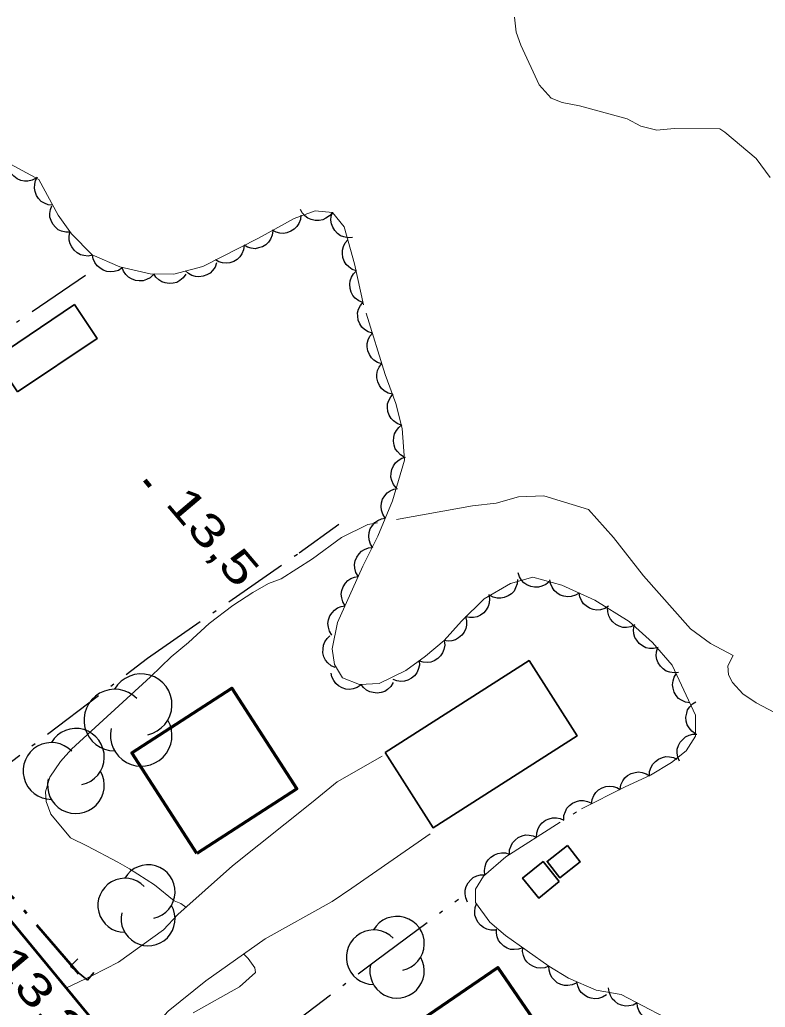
# Model space of a CAD drawing. Extents: x 386081 to 389416, y 5130568 to 5134082.
# Drawn here: x 387211.7 to 387281.3, y 5131736.8 to 5131828.9 of the extents above; entities that cross this region are included whole.
import ezdxf

# ---------------------------------------------------------------- set-up
doc = ezdxf.new("R2010")
doc.units = 0
doc.header["$LTSCALE"] = 1.2
for name, pattern in [('DASH_DOUBLE_DOT', [9.2, 5, -1.2, 0.3, -1.2, 0.3, -1.2]), ('DOT_DASHED', [7.7, 5, -1.2, 0.3, -1.2]), ('LONG_DASHED', [7.5, 6, -1.5])]:
    doc.linetypes.add(name, pattern=pattern)
for name, color, linetype, lineweight in [('19', 7, 'Continuous', 13), ('2', 7, 'Continuous', 13), ('21', 7, 'LONG_DASHED', 35), ('26', 7, 'Continuous', 35), ('3', 7, 'Continuous', 140), ('31', 7, 'Continuous', 70), ('4', 7, 'DASH_DOUBLE_DOT', 53), ('41', 7, 'DOT_DASHED', 25), ('44', 7, 'Continuous', 25)]:
    doc.layers.add(name, color=color, linetype=linetype, lineweight=lineweight)

msp = doc.modelspace()

# ---------------------------------------------------------------- linework, layer by layer
at = {"layer": '19'}
msp.add_line((387242.73, 5131747.88), (387250.04, 5131752.97), dxfattribs=at)
for points in [[(387238.95, 5131755.84), (387241.36, 5131757.8), (387245.56, 5131760.21)], [(387238.95, 5131755.84), (387231.58, 5131749.97), (387226.5, 5131745.44), (387225.14, 5131744.01), (387220.94, 5131740.99), (387218.54, 5131739.72), (387216.04, 5131738.54)], [(387242.73, 5131747.88), (387240.88, 5131746.63), (387234.64, 5131743.17), (387229.09, 5131739.24), (387225.58, 5131736.41), (387224.72, 5131735.44), (387224.12, 5131734.16), (387223.13, 5131732.7), (387221.96, 5131731.34)]]:
    msp.add_lwpolyline(points, dxfattribs=at)
at = {"layer": '2', "linetype": 'LONG_DASHED'}
for points in [[(387281.76, 5131814.22), (387280.47, 5131815.99), (387277.52, 5131818.46), (387277.07, 5131818.76), (387272.81, 5131818.78), (387271.2, 5131818.65), (387269.68, 5131819.01), (387268.42, 5131819.71), (387263.96, 5131820.92), (387262.35, 5131821.23), (387261.32, 5131821.63), (387260.22, 5131822.88), (387258.51, 5131826.58), (387258.06, 5131827.8), (387257.91, 5131829.2)], [(387283.66, 5131763.5), (387280.45, 5131765.2), (387279.21, 5131766.04), (387278.24, 5131767.09), (387277.86, 5131767.8), (387277.81, 5131768.65), (387278.31, 5131769.6), (387276.18, 5131770.72), (387274.34, 5131772.09), (387269.94, 5131777.04), (387267.13, 5131780.63), (387264.81, 5131783.23), (387260.63, 5131784.5), (387258.29, 5131784.4), (387256.19, 5131783.81), (387253.97, 5131783.58), (387244.23, 5131781.83), (387241.76, 5131780.63), (387239.04, 5131778.63)]]:
    msp.add_lwpolyline(points, dxfattribs=at)
at = {"layer": '2'}
for points in [[(387227.24, 5131746.1), (387226.76, 5131746.46), (387226.15, 5131746.71), (387224.31, 5131748.2), (387221.98, 5131749.7), (387220.88, 5131750.32), (387218.06, 5131751.82), (387216.46, 5131752.58), (387214.63, 5131754.8), (387214.21, 5131755.97), (387214.15, 5131756.89), (387214.53, 5131758.24), (387215.53, 5131759.7), (387216.58, 5131760.86), (387223.95, 5131767.6), (387225.87, 5131769.48), (387227.48, 5131770.82), (387229.4, 5131772.58), (387231.62, 5131774.28), (387233.48, 5131775.49), (387234.96, 5131776.33), (387236.13, 5131776.75), (387239.04, 5131778.63)], [(387227.92, 5131736.26), (387232.25, 5131738.67), (387233.73, 5131740.01), (387233.67, 5131740.44), (387233.06, 5131741.31), (387232.64, 5131741.74), (387232.63, 5131741.75)]]:
    msp.add_lwpolyline(points, dxfattribs=at)
at = {"layer": '21', "linetype": 'Continuous', "lineweight": 53}
msp.add_lwpolyline([(387123.41, 5131841.68), (387169.11, 5131785.59), (387185.2, 5131766.08), (387202, 5131746.18), (387220.3, 5131723.8), (387235.44, 5131705.92), (387268.14, 5131666.61), (387305.79, 5131621.59), (387317.21, 5131608.28), (387321.56, 5131611.87), (387294.9, 5131644.01), (387283.94, 5131657.05), (387273.33, 5131670.01), (387260.65, 5131685.15), (387250.39, 5131696.7), (387237.96, 5131712), (387205.24, 5131751.69), (387185.58, 5131775.05), (387164.72, 5131800.51), (387132.8, 5131839.87)], dxfattribs=at)
at = {"layer": '26'}
for p, q in [((387216.46, 5131740.6), (387217.16, 5131741.3)), ((387216.46, 5131740.6), (387217.16, 5131741.3)), ((387218.06, 5131739.3), (387216.46, 5131740.6)), ((387218.06, 5131739.3), (387216.46, 5131740.6)), ((387218.06, 5131739.3), (387218.66, 5131740)), ((387218.06, 5131739.3), (387218.66, 5131740))]:
    msp.add_line(p, q, dxfattribs=at)
at = {"layer": '3'}
msp.add_line((387223.41, 5131785.98), (387223.92, 5131785.37), dxfattribs=at)
at = {"layer": '31', "lineweight": 35}
for points in [[(387211.52, 5131794.21), (387218.96, 5131799.2), (387216.84, 5131802.36), (387209.4, 5131797.37)], [(387245.82, 5131760.56), (387259.27, 5131769.13), (387263.75, 5131762.09), (387250.3, 5131753.53)], [(387262.85, 5131751.87), (387264.03, 5131750.34), (387262.12, 5131748.86), (387260.94, 5131750.38)], [(387262.08, 5131748.51), (387260.17, 5131746.96), (387258.66, 5131748.82), (387260.57, 5131750.37)]]:
    msp.add_lwpolyline(points, close=True, dxfattribs=at)
at = {"layer": '31'}
for points in [[(387228.25, 5131751.13), (387222.18, 5131760.53), (387231.52, 5131766.55), (387237.58, 5131757.16)], [(387255.94, 5131726.07), (387249.35, 5131735.68), (387256.35, 5131740.48), (387262.94, 5131730.86)]]:
    msp.add_lwpolyline(points, close=True, dxfattribs=at)
at = {"layer": '4'}
msp.add_lwpolyline([(387217.26, 5131739.9), (387210.66, 5131747.5), (387202.47, 5131757.86), (387197.67, 5131763.75)], dxfattribs=at)
at = {"layer": '41'}
for points in [[(387217.86, 5131805.08), (387207.22, 5131797.81), (387192.19, 5131787.89), (387184.36, 5131782.43)], [(387206.95, 5131756.67), (387223.65, 5131769.34), (387237.8, 5131779.18), (387241.52, 5131781.86)], [(387228.59, 5131728.74), (387244.93, 5131741.11), (387252.67, 5131746.86)]]:
    msp.add_lwpolyline(points, dxfattribs=at)
at = {"layer": '44', "linetype": 'DOT_DASHED', "lineweight": 13}
for points in [[(387245.85, 5131795.82), (387243.81, 5131802.34), (387242.97, 5131806.16), (387242.01, 5131809.6), (387240.91, 5131810.96), (387239.31, 5131811.1), (387237.34, 5131810.38), (387234.01, 5131808.57), (387228.82, 5131805.92), (387226.11, 5131805.21), (387223.9, 5131805.23), (387221.08, 5131805.87), (387218.5, 5131806.99), (387216.55, 5131808.97), (387215.33, 5131810.7), (387213.51, 5131814.03), (387208.78, 5131816.57)], [(387271.9, 5131735.83), (387267.86, 5131737.95), (387265.52, 5131738.35), (387262.94, 5131739.47), (387261.11, 5131740.6), (387257.06, 5131743.46), (387255.6, 5131744.7), (387254.26, 5131746.55), (387254.26, 5131747.78), (387255.01, 5131749), (387257.11, 5131750.82), (387264.16, 5131755.29), (387268.23, 5131757.33), (387270.58, 5131758.42), (387272.56, 5131759.62), (387273.92, 5131760.71), (387274.79, 5131762.06), (387274.8, 5131764.02), (387272.62, 5131768.7), (387270.79, 5131770.81), (387268.59, 5131772.79), (387265.4, 5131774.78), (387262.33, 5131776.16), (387259.63, 5131776.92), (387257.53, 5131776.33), (387255.06, 5131774.88), (387252.96, 5131772.82), (387251.35, 5131770.99), (387249.61, 5131769.54), (387247.76, 5131768.2), (387245.29, 5131767), (387243.44, 5131766.9), (387241.85, 5131767.53), (387241.12, 5131768.76), (387240.88, 5131770.23), (387241.39, 5131772.68), (387243.76, 5131777.93), (387245.14, 5131780.74), (387246.51, 5131784.04), (387247.64, 5131787.83), (387247.42, 5131790.78), (387246.82, 5131793.12), (387245.85, 5131795.82)]]:
    msp.add_lwpolyline(points, dxfattribs=at)
at = {"layer": '44'}
for points in [[(387213.27, 5131814.16), (387212.9, 5131813.96), (387212.5, 5131813.89), (387212.17, 5131813.87), (387211.83, 5131813.95), (387211.49, 5131814.1), (387211.19, 5131814.33), (387210.96, 5131814.56), (387210.79, 5131814.87), (387210.67, 5131815.22), (387210.63, 5131815.58)], [(387214.82, 5131811.63), (387214.4, 5131811.67), (387214.03, 5131811.83), (387213.74, 5131811.99), (387213.5, 5131812.25), (387213.3, 5131812.55), (387213.17, 5131812.92), (387213.1, 5131813.23), (387213.13, 5131813.59), (387213.22, 5131813.95), (387213.38, 5131814.27)], [(387216.45, 5131809.12), (387216.03, 5131809.11), (387215.64, 5131809.22), (387215.33, 5131809.35), (387215.06, 5131809.58), (387214.83, 5131809.86), (387214.66, 5131810.21), (387214.55, 5131810.51), (387214.54, 5131810.86), (387214.59, 5131811.23), (387214.72, 5131811.57)], [(387240.91, 5131810.96), (387240.65, 5131810.64), (387240.31, 5131810.41), (387240.02, 5131810.26), (387239.67, 5131810.2), (387239.3, 5131810.2), (387238.93, 5131810.3), (387238.63, 5131810.41), (387238.35, 5131810.63), (387238.1, 5131810.91), (387237.93, 5131811.22)], [(387242.8, 5131808.62), (387242.38, 5131808.59), (387241.99, 5131808.67), (387241.67, 5131808.78), (387241.39, 5131808.99), (387241.13, 5131809.26), (387240.95, 5131809.59), (387240.82, 5131809.89), (387240.78, 5131810.24), (387240.81, 5131810.61), (387240.91, 5131810.96)], [(387237.96, 5131810.72), (387237.92, 5131810.3), (387237.77, 5131809.93), (387237.6, 5131809.64), (387237.34, 5131809.4), (387237.04, 5131809.2), (387236.67, 5131809.07), (387236.36, 5131809), (387236, 5131809.03), (387235.65, 5131809.12), (387235.33, 5131809.29)], [(387218.53, 5131806.96), (387218.12, 5131806.88), (387217.71, 5131806.93), (387217.39, 5131807.01), (387217.09, 5131807.19), (387216.81, 5131807.43), (387216.59, 5131807.74), (387216.43, 5131808.03), (387216.36, 5131808.37), (387216.35, 5131808.75), (387216.42, 5131809.1)], [(387235.34, 5131809.25), (387235.29, 5131808.84), (387235.13, 5131808.46), (387234.95, 5131808.18), (387234.69, 5131807.95), (387234.38, 5131807.75), (387234.01, 5131807.64), (387233.69, 5131807.57), (387233.34, 5131807.61), (387232.99, 5131807.71), (387232.67, 5131807.89)], [(387243.15, 5131805.5), (387242.76, 5131805.63), (387242.43, 5131805.87), (387242.18, 5131806.1), (387242.01, 5131806.4), (387241.88, 5131806.74), (387241.84, 5131807.13), (387241.84, 5131807.45), (387241.94, 5131807.79), (387242.11, 5131808.12), (387242.35, 5131808.39)], [(387232.67, 5131807.89), (387232.62, 5131807.47), (387232.46, 5131807.1), (387232.28, 5131806.82), (387232.02, 5131806.58), (387231.71, 5131806.39), (387231.34, 5131806.27), (387231.02, 5131806.21), (387230.67, 5131806.25), (387230.32, 5131806.35), (387230, 5131806.52)], [(387221.29, 5131805.78), (387220.94, 5131805.55), (387220.55, 5131805.45), (387220.22, 5131805.4), (387219.87, 5131805.45), (387219.52, 5131805.57), (387219.2, 5131805.78), (387218.95, 5131805.99), (387218.75, 5131806.28), (387218.6, 5131806.62), (387218.54, 5131806.97)], [(387230.1, 5131806.26), (387229.96, 5131805.86), (387229.72, 5131805.53), (387229.49, 5131805.3), (387229.19, 5131805.12), (387228.84, 5131805), (387228.46, 5131804.96), (387228.13, 5131804.97), (387227.8, 5131805.08), (387227.47, 5131805.26), (387227.2, 5131805.5)], [(387224.23, 5131805.16), (387223.92, 5131804.87), (387223.56, 5131804.69), (387223.25, 5131804.58), (387222.89, 5131804.57), (387222.53, 5131804.62), (387222.17, 5131804.77), (387221.89, 5131804.92), (387221.64, 5131805.18), (387221.43, 5131805.48), (387221.3, 5131805.82)], [(387243.76, 5131802.56), (387243.37, 5131802.72), (387243.05, 5131802.97), (387242.83, 5131803.21), (387242.67, 5131803.52), (387242.56, 5131803.87), (387242.54, 5131804.26), (387242.56, 5131804.58), (387242.68, 5131804.91), (387242.87, 5131805.23), (387243.12, 5131805.49)], [(387227.24, 5131805.2), (387227, 5131804.86), (387226.68, 5131804.6), (387226.4, 5131804.43), (387226.06, 5131804.35), (387225.69, 5131804.32), (387225.31, 5131804.39), (387225, 5131804.48), (387224.71, 5131804.67), (387224.44, 5131804.93), (387224.24, 5131805.23)], [(387244.64, 5131799.69), (387244.24, 5131799.81), (387243.9, 5131800.04), (387243.65, 5131800.26), (387243.46, 5131800.55), (387243.32, 5131800.9), (387243.27, 5131801.28), (387243.26, 5131801.6), (387243.36, 5131801.94), (387243.52, 5131802.28), (387243.74, 5131802.56)], [(387245.53, 5131796.83), (387245.13, 5131796.95), (387244.79, 5131797.18), (387244.55, 5131797.39), (387244.36, 5131797.69), (387244.22, 5131798.03), (387244.17, 5131798.41), (387244.16, 5131798.74), (387244.25, 5131799.08), (387244.41, 5131799.41), (387244.64, 5131799.69)], [(387246.51, 5131793.99), (387246.1, 5131794.1), (387245.75, 5131794.31), (387245.5, 5131794.52), (387245.3, 5131794.8), (387245.14, 5131795.14), (387245.07, 5131795.52), (387245.05, 5131795.84), (387245.13, 5131796.19), (387245.28, 5131796.53), (387245.49, 5131796.82)], [(387247.33, 5131791.11), (387246.94, 5131791.25), (387246.61, 5131791.5), (387246.38, 5131791.73), (387246.21, 5131792.03), (387246.08, 5131792.38), (387246.05, 5131792.76), (387246.06, 5131793.09), (387246.17, 5131793.42), (387246.35, 5131793.75), (387246.59, 5131794.02)], [(387247.62, 5131788.13), (387247.26, 5131788.34), (387246.98, 5131788.64), (387246.78, 5131788.9), (387246.67, 5131789.24), (387246.61, 5131789.6), (387246.65, 5131789.98), (387246.71, 5131790.3), (387246.88, 5131790.61), (387247.11, 5131790.9), (387247.39, 5131791.12)], [(387246.87, 5131785.24), (387246.6, 5131785.57), (387246.45, 5131785.94), (387246.37, 5131786.26), (387246.38, 5131786.61), (387246.45, 5131786.98), (387246.62, 5131787.32), (387246.79, 5131787.6), (387247.06, 5131787.82), (387247.38, 5131788.01), (387247.73, 5131788.12)], [(387245.84, 5131782.43), (387245.61, 5131782.78), (387245.5, 5131783.17), (387245.45, 5131783.5), (387245.49, 5131783.84), (387245.6, 5131784.2), (387245.81, 5131784.52), (387246.01, 5131784.78), (387246.3, 5131784.97), (387246.64, 5131785.13), (387246.99, 5131785.2)], [(387244.69, 5131779.66), (387244.46, 5131780.01), (387244.35, 5131780.4), (387244.3, 5131780.73), (387244.34, 5131781.07), (387244.45, 5131781.43), (387244.66, 5131781.75), (387244.86, 5131782.01), (387245.15, 5131782.2), (387245.49, 5131782.36), (387245.84, 5131782.43)], [(387243.3, 5131777), (387243.09, 5131777.36), (387243, 5131777.76), (387242.97, 5131778.09), (387243.04, 5131778.43), (387243.18, 5131778.77), (387243.4, 5131779.09), (387243.62, 5131779.33), (387243.92, 5131779.51), (387244.27, 5131779.64), (387244.62, 5131779.69)], [(387242.1, 5131774.25), (387241.88, 5131774.6), (387241.78, 5131775), (387241.74, 5131775.33), (387241.79, 5131775.67), (387241.92, 5131776.02), (387242.13, 5131776.34), (387242.34, 5131776.59), (387242.64, 5131776.78), (387242.98, 5131776.92), (387243.33, 5131776.98)], [(387261.14, 5131776.49), (387260.83, 5131776.22), (387260.45, 5131776.06), (387260.13, 5131775.97), (387259.78, 5131775.98), (387259.42, 5131776.05), (387259.07, 5131776.21), (387258.79, 5131776.38), (387258.56, 5131776.65), (387258.37, 5131776.96), (387258.26, 5131777.31)], [(387258.18, 5131776.71), (387258.15, 5131776.3), (387258.01, 5131775.91), (387257.86, 5131775.62), (387257.61, 5131775.37), (387257.31, 5131775.16), (387256.95, 5131775.02), (387256.63, 5131774.94), (387256.28, 5131774.96), (387255.92, 5131775.04), (387255.59, 5131775.19)], [(387263.94, 5131775.43), (387263.59, 5131775.22), (387263.19, 5131775.11), (387262.87, 5131775.07), (387262.52, 5131775.13), (387262.17, 5131775.25), (387261.85, 5131775.46), (387261.6, 5131775.67), (387261.41, 5131775.97), (387261.27, 5131776.31), (387261.21, 5131776.66)], [(387255.5, 5131775.31), (387255.58, 5131774.9), (387255.53, 5131774.5), (387255.45, 5131774.18), (387255.27, 5131773.88), (387255.03, 5131773.6), (387254.72, 5131773.38), (387254.43, 5131773.22), (387254.08, 5131773.15), (387253.71, 5131773.14), (387253.36, 5131773.21)], [(387266.68, 5131774.2), (387266.32, 5131773.99), (387265.93, 5131773.88), (387265.6, 5131773.84), (387265.26, 5131773.9), (387264.91, 5131774.02), (387264.59, 5131774.23), (387264.34, 5131774.44), (387264.15, 5131774.74), (387264.01, 5131775.08), (387263.94, 5131775.43)], [(387240.86, 5131771.51), (387240.64, 5131771.87), (387240.54, 5131772.26), (387240.5, 5131772.59), (387240.56, 5131772.94), (387240.68, 5131773.29), (387240.89, 5131773.6), (387241.1, 5131773.85), (387241.4, 5131774.04), (387241.74, 5131774.19), (387242.1, 5131774.25)], [(387269.14, 5131772.45), (387268.75, 5131772.28), (387268.35, 5131772.23), (387268.02, 5131772.23), (387267.68, 5131772.34), (387267.35, 5131772.5), (387267.07, 5131772.76), (387266.85, 5131773), (387266.7, 5131773.32), (387266.6, 5131773.68), (387266.59, 5131774.04)], [(387253.33, 5131773.24), (387253.44, 5131772.84), (387253.42, 5131772.43), (387253.36, 5131772.11), (387253.2, 5131771.79), (387252.99, 5131771.49), (387252.69, 5131771.25), (387252.41, 5131771.07), (387252.07, 5131770.98), (387251.71, 5131770.94), (387251.35, 5131770.99)], [(387271.3, 5131770.35), (387270.89, 5131770.25), (387270.49, 5131770.27), (387270.16, 5131770.33), (387269.85, 5131770.49), (387269.55, 5131770.72), (387269.32, 5131771.02), (387269.14, 5131771.29), (387269.05, 5131771.63), (387269.02, 5131772), (387269.07, 5131772.36)], [(387241.17, 5131768.48), (387240.79, 5131768.65), (387240.48, 5131768.92), (387240.27, 5131769.17), (387240.12, 5131769.49), (387240.03, 5131769.85), (387240.04, 5131770.24), (387240.07, 5131770.56), (387240.22, 5131770.88), (387240.42, 5131771.19), (387240.68, 5131771.44)], [(387251.35, 5131770.99), (387251.39, 5131770.57), (387251.31, 5131770.17), (387251.2, 5131769.86), (387251, 5131769.57), (387250.74, 5131769.31), (387250.41, 5131769.12), (387250.11, 5131768.99), (387249.76, 5131768.95), (387249.39, 5131768.97), (387249.04, 5131769.07)], [(387273.2, 5131768.03), (387272.79, 5131767.98), (387272.39, 5131768.05), (387272.07, 5131768.15), (387271.78, 5131768.35), (387271.52, 5131768.6), (387271.32, 5131768.93), (387271.18, 5131769.23), (387271.13, 5131769.58), (387271.14, 5131769.95), (387271.24, 5131770.29)], [(387249.01, 5131769.11), (387249.03, 5131768.69), (387248.92, 5131768.3), (387248.79, 5131767.99), (387248.57, 5131767.72), (387248.29, 5131767.48), (387247.95, 5131767.31), (387247.64, 5131767.2), (387247.29, 5131767.18), (387246.92, 5131767.23), (387246.58, 5131767.35)], [(387243.58, 5131766.85), (387243.23, 5131766.61), (387242.84, 5131766.49), (387242.52, 5131766.43), (387242.17, 5131766.47), (387241.81, 5131766.58), (387241.49, 5131766.78), (387241.23, 5131766.98), (387241.03, 5131767.27), (387240.86, 5131767.6), (387240.79, 5131767.95)], [(387274.26, 5131765.17), (387273.85, 5131765.24), (387273.48, 5131765.42), (387273.21, 5131765.6), (387272.98, 5131765.87), (387272.8, 5131766.19), (387272.7, 5131766.56), (387272.65, 5131766.88), (387272.7, 5131767.23), (387272.81, 5131767.58), (387273, 5131767.89)], [(387246.58, 5131767.07), (387246.37, 5131766.71), (387246.06, 5131766.44), (387245.79, 5131766.25), (387245.46, 5131766.14), (387245.09, 5131766.09), (387244.71, 5131766.14), (387244.39, 5131766.21), (387244.09, 5131766.38), (387243.8, 5131766.62), (387243.59, 5131766.91)], [(387274.79, 5131762.29), (387274.45, 5131762.53), (387274.19, 5131762.85), (387274.02, 5131763.13), (387273.93, 5131763.47), (387273.9, 5131763.84), (387273.97, 5131764.21), (387274.06, 5131764.53), (387274.25, 5131764.82), (387274.51, 5131765.09), (387274.81, 5131765.29)], [(387273.29, 5131759.73), (387273.13, 5131760.12), (387273.08, 5131760.52), (387273.09, 5131760.85), (387273.2, 5131761.19), (387273.37, 5131761.51), (387273.63, 5131761.8), (387273.87, 5131762.01), (387274.2, 5131762.16), (387274.56, 5131762.25), (387274.92, 5131762.26)], [(387270.49, 5131758.37), (387270.51, 5131758.78), (387270.65, 5131759.17), (387270.8, 5131759.46), (387271.05, 5131759.71), (387271.34, 5131759.93), (387271.7, 5131760.07), (387272.02, 5131760.16), (387272.37, 5131760.15), (387272.73, 5131760.07), (387273.06, 5131759.92)], [(387267.76, 5131757.11), (387267.83, 5131757.53), (387268.01, 5131757.89), (387268.19, 5131758.17), (387268.46, 5131758.39), (387268.78, 5131758.58), (387269.15, 5131758.68), (387269.48, 5131758.73), (387269.83, 5131758.68), (387270.18, 5131758.56), (387270.49, 5131758.38)], [(387265.09, 5131755.76), (387265.14, 5131756.17), (387265.31, 5131756.54), (387265.49, 5131756.82), (387265.75, 5131757.05), (387266.07, 5131757.25), (387266.43, 5131757.36), (387266.75, 5131757.42), (387267.1, 5131757.38), (387267.46, 5131757.28), (387267.77, 5131757.1)], [(387262.5, 5131754.24), (387262.52, 5131754.66), (387262.65, 5131755.04), (387262.79, 5131755.34), (387263.03, 5131755.6), (387263.33, 5131755.82), (387263.68, 5131755.97), (387263.99, 5131756.06), (387264.34, 5131756.06), (387264.71, 5131755.99), (387265.04, 5131755.85)], [(387259.97, 5131752.63), (387259.98, 5131753.05), (387260.11, 5131753.44), (387260.26, 5131753.73), (387260.5, 5131753.99), (387260.79, 5131754.22), (387261.15, 5131754.36), (387261.46, 5131754.46), (387261.81, 5131754.45), (387262.17, 5131754.38), (387262.5, 5131754.24)], [(387257.44, 5131751.03), (387257.45, 5131751.45), (387257.58, 5131751.83), (387257.73, 5131752.13), (387257.96, 5131752.38), (387258.26, 5131752.61), (387258.61, 5131752.76), (387258.92, 5131752.85), (387259.28, 5131752.84), (387259.64, 5131752.78), (387259.97, 5131752.63)], [(387255.14, 5131749.11), (387255.09, 5131749.52), (387255.16, 5131749.92), (387255.26, 5131750.24), (387255.46, 5131750.53), (387255.71, 5131750.79), (387256.04, 5131750.99), (387256.34, 5131751.13), (387256.68, 5131751.18), (387257.06, 5131751.17), (387257.4, 5131751.07)], [(387253.53, 5131746.59), (387253.35, 5131746.97), (387253.3, 5131747.37), (387253.3, 5131747.7), (387253.4, 5131748.04), (387253.57, 5131748.37), (387253.82, 5131748.66), (387254.06, 5131748.88), (387254.38, 5131749.03), (387254.74, 5131749.13), (387255.1, 5131749.14)], [(387256.12, 5131743.98), (387255.7, 5131743.97), (387255.31, 5131744.07), (387255.01, 5131744.2), (387254.73, 5131744.42), (387254.49, 5131744.7), (387254.32, 5131745.05), (387254.21, 5131745.35), (387254.19, 5131745.7), (387254.24, 5131746.07), (387254.36, 5131746.41)], [(387258.67, 5131742.32), (387258.28, 5131742.18), (387257.87, 5131742.15), (387257.54, 5131742.17), (387257.21, 5131742.29), (387256.9, 5131742.48), (387256.62, 5131742.75), (387256.42, 5131743), (387256.29, 5131743.33), (387256.21, 5131743.69), (387256.22, 5131744.05)], [(387261.12, 5131740.59), (387260.73, 5131740.44), (387260.32, 5131740.42), (387259.99, 5131740.44), (387259.67, 5131740.56), (387259.35, 5131740.75), (387259.07, 5131741.02), (387258.87, 5131741.27), (387258.74, 5131741.6), (387258.66, 5131741.96), (387258.67, 5131742.32)], [(387263.67, 5131739.02), (387263.29, 5131738.85), (387262.89, 5131738.79), (387262.56, 5131738.8), (387262.22, 5131738.9), (387261.89, 5131739.06), (387261.6, 5131739.32), (387261.38, 5131739.56), (387261.24, 5131739.88), (387261.14, 5131740.23), (387261.12, 5131740.59)], [(387266.48, 5131737.93), (387266.13, 5131737.71), (387265.74, 5131737.6), (387265.41, 5131737.55), (387265.06, 5131737.61), (387264.71, 5131737.72), (387264.39, 5131737.93), (387264.14, 5131738.14), (387263.95, 5131738.43), (387263.8, 5131738.77), (387263.73, 5131739.13)], [(387269.34, 5131737.17), (387268.98, 5131736.97), (387268.58, 5131736.89), (387268.25, 5131736.87), (387267.9, 5131736.95), (387267.56, 5131737.09), (387267.26, 5131737.33), (387267.02, 5131737.55), (387266.85, 5131737.86), (387266.73, 5131738.21), (387266.69, 5131738.57)], [(387272, 5131735.78), (387271.63, 5131735.58), (387271.23, 5131735.5), (387270.9, 5131735.48), (387270.56, 5131735.56), (387270.22, 5131735.7), (387269.92, 5131735.93), (387269.68, 5131736.16), (387269.51, 5131736.46), (387269.38, 5131736.81), (387269.34, 5131737.17)]]:
    msp.add_lwpolyline(points, dxfattribs=at)
for centre, radius, start, end in [((387223.069, 5131765.011), 2.872, 282.26917, 149.72626), ((387223.069, 5131765.011), 2.872, 282.26917, 149.72626), ((387220.6, 5131763.575), 2.872, 44.11537, 269.80396), ((387220.6, 5131763.575), 2.872, 44.11537, 269.80396), ((387223.069, 5131762.139), 2.872, 166.93686, 29.62122), ((387223.069, 5131762.139), 2.872, 166.93686, 29.62122), ((387216.975, 5131760.143), 2.647, 282.26917, 149.72626), ((387216.975, 5131760.143), 2.647, 282.26917, 149.72626), ((387214.699, 5131758.82), 2.647, 44.11537, 269.80396), ((387214.699, 5131758.82), 2.647, 44.11537, 269.80396), ((387216.975, 5131757.497), 2.647, 166.93686, 29.62122), ((387216.975, 5131757.497), 2.647, 166.93686, 29.62122), ((387223.713, 5131747.548), 2.521, 282.26917, 149.72626), ((387223.713, 5131747.548), 2.521, 282.26917, 149.72626), ((387221.545, 5131746.287), 2.521, 44.11537, 269.80396), ((387221.545, 5131746.287), 2.521, 44.11537, 269.80396), ((387223.713, 5131745.027), 2.521, 166.93686, 29.62122), ((387223.713, 5131745.027), 2.521, 166.93686, 29.62122), ((387246.942, 5131742.71), 2.544, 282.26917, 149.72626), ((387244.755, 5131741.438), 2.544, 44.11537, 269.80396), ((387246.942, 5131740.166), 2.544, 166.93686, 29.62122)]:
    msp.add_arc(centre, radius, start, end, dxfattribs=at)

# ---------------------------------------------------------------- texts
at = {"layer": '3', "width": 1.35}
for s, p in [('13,5   ', (387225.24, 5131783.76)), ('13,3   ', (387209.1, 5131740.89))]:
    msp.add_text(s, height=3, rotation=310.294, dxfattribs=at).set_placement(p)

doc.saveas('drawing.dxf')
